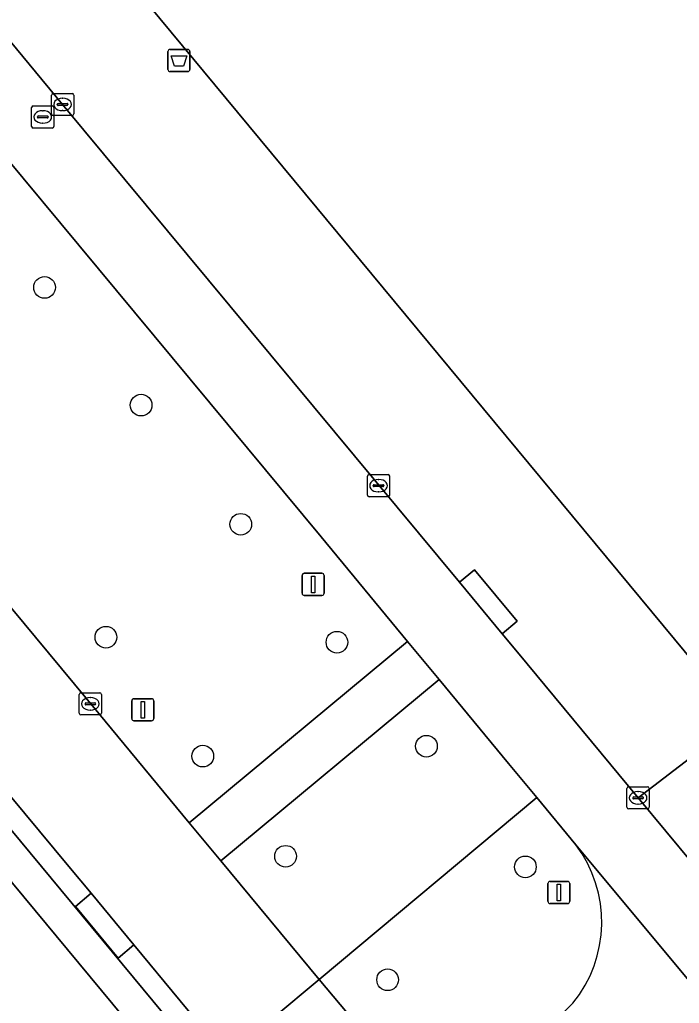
# Model space of a CAD drawing. Extents: x 159489 to 160304, y 383825 to 384531.
# Drawn here: x 159893.23 to 159922.97, y 384327.51 to 384371.88 of the extents above; entities that cross this region are included whole.
import ezdxf

# ---------------------------------------------------------------- set-up
doc = ezdxf.new("R2010")
doc.units = 0
for name, color, linetype in [('IMGEO_Afvalbak', 7, 'Continuous'), ('IMGEO_Berm_groen', 7, 'Continuous'), ('IMGEO_Berm_open', 7, 'Continuous'), ('IMGEO_Boom', 7, 'Continuous'), ('IMGEO_Fietspad_gesloten', 7, 'Continuous'), ('IMGEO_Fietspad_open', 7, 'Continuous'), ('IMGEO_Kolk', 7, 'Continuous'), ('IMGEO_Lichtmast', 7, 'Continuous'), ('IMGEO_Pand', 7, 'Continuous'), ('IMGEO_Rijbaan_lokaal_gesloten', 7, 'Continuous'), ('IMGEO_Rioolput', 7, 'Continuous'), ('IMGEO_Voetpad_open', 7, 'Continuous')]:
    doc.layers.add(name, color=color, linetype=linetype)

msp = doc.modelspace()

# ---------------------------------------------------------------- linework, layer by layer
at = {"layer": 'IMGEO_Afvalbak'}
for p, q in [((159900.018, 384370.535), (159900.808, 384370.535)), ((159900.808, 384370.535), (159900.018, 384370.535)), ((159899.918, 384369.635), (159899.918, 384370.435)), ((159899.918, 384370.435), (159899.918, 384369.635)), ((159900.908, 384370.435), (159900.908, 384369.635)), ((159900.908, 384369.635), (159900.908, 384370.435)), ((159900.808, 384369.535), (159900.018, 384369.535)), ((159900.018, 384369.535), (159900.808, 384369.535))]:
    msp.add_line(p, q, dxfattribs=at)
msp.add_lwpolyline([(159900.061, 384370.249), (159900.765, 384370.249), (159900.616, 384369.779), (159900.21, 384369.779), (159900.061, 384370.249)], dxfattribs=at)
for centre, start, end in [((159900.018, 384370.435), 90, 180), ((159900.018, 384370.435), 90, 180), ((159900.808, 384370.435), 0, 90), ((159900.808, 384370.435), 360, 90), ((159900.018, 384369.635), 180, 270), ((159900.018, 384369.635), 180, 270), ((159900.808, 384369.635), 270, 0), ((159900.808, 384369.635), 270, 0)]:
    msp.add_arc(centre, 0.1, start, end, dxfattribs=at)
at = {"layer": 'IMGEO_Berm_groen'}
msp.add_lwpolyline([(159881.633, 384378.871), (159880.152, 384380.653), (159880.029, 384380.802), (159870.313, 384372.515), (159870.522, 384372.263), (159871.985, 384370.498), (159896.795, 384340.583), (159900.873, 384335.644), (159910.716, 384343.831), (159906.826, 384348.547)], close=True, dxfattribs=at)
for points in [[(159918.3, 384334.666), (159916.545, 384336.786), (159906.735, 384328.591), (159908.62, 384326.331), (159909.01, 384325.864)], [(159916.048, 384325.428), (159918.173, 384327.51)]]:
    msp.add_lwpolyline(points, dxfattribs=at)
msp.add_arc((159913.66, 384331.169), 5.81, 320.9633, 37.0032, dxfattribs=at)
at = {"layer": 'IMGEO_Berm_open'}
msp.add_lwpolyline([(159902.554, 384325.099), (159898.376, 384330.144), (159897.677, 384329.55), (159895.754, 384331.882), (159896.451, 384332.478), (159895.444, 384333.674), (159867.815, 384366.97), (159866.308, 384368.786), (159865.6, 384368.202), (159900.178, 384326.478), (159943.767, 384273.88), (159945.915, 384271.283), (159946.636, 384271.865), (159907.571, 384319.041)], close=True, dxfattribs=at)
at = {"layer": 'IMGEO_Boom'}
for centre in [(159894.356, 384359.801), (159898.705, 384354.49), (159903.199, 384349.115), (159897.121, 384344.024), (159907.536, 384343.795), (159911.568, 384339.108), (159901.488, 384338.658), (159905.221, 384334.141), (159916.028, 384333.664), (159909.82, 384328.573)]:
    msp.add_circle(centre, 0.489, dxfattribs=at)
at = {"layer": 'IMGEO_Fietspad_gesloten'}
msp.add_lwpolyline([(159865.6, 384368.202), (159864.456, 384367.258), (159899.407, 384325.102), (159900.178, 384326.478)], close=True, dxfattribs=at)
at = {"layer": 'IMGEO_Fietspad_open'}
msp.add_lwpolyline([(159902.302, 384333.941), (159912.141, 384342.122), (159910.716, 384343.831), (159900.873, 384335.644)], close=True, dxfattribs=at)
at = {"layer": 'IMGEO_Kolk'}
for p, q in [((159894.667, 384367.626), (159894.667, 384368.478)), ((159894.742, 384368.552), (159895.594, 384368.552)), ((159895.155, 384368.332), (159895.18, 384368.332)), ((159895.668, 384368.478), (159895.668, 384367.626)), ((159894.926, 384368.046), (159894.926, 384368.058)), ((159895.364, 384368.009), (159894.966, 384368.009)), ((159894.969, 384368.095), (159895.367, 384368.095)), ((159895.41, 384368.058), (159895.41, 384368.046)), ((159895.594, 384367.552), (159894.742, 384367.552)), ((159895.178, 384367.772), (159895.153, 384367.772)), ((159908.91, 384350.432), (159908.91, 384351.284)), ((159908.985, 384351.358), (159909.837, 384351.358)), ((159909.398, 384351.138), (159909.423, 384351.138)), ((159909.911, 384351.284), (159909.911, 384350.432)), ((159909.169, 384350.852), (159909.169, 384350.864)), ((159909.607, 384350.815), (159909.209, 384350.815)), ((159909.212, 384350.901), (159909.61, 384350.901)), ((159909.421, 384350.578), (159909.396, 384350.578)), ((159909.653, 384350.864), (159909.653, 384350.852)), ((159909.837, 384350.358), (159908.985, 384350.358)), ((159895.919, 384340.593), (159895.919, 384341.445)), ((159895.994, 384341.519), (159896.846, 384341.519)), ((159896.407, 384341.299), (159896.432, 384341.299)), ((159896.92, 384341.445), (159896.92, 384340.593)), ((159896.178, 384341.013), (159896.178, 384341.025)), ((159896.616, 384340.976), (159896.218, 384340.976)), ((159896.221, 384341.062), (159896.619, 384341.062)), ((159896.662, 384341.025), (159896.662, 384341.013)), ((159896.846, 384340.519), (159895.994, 384340.519)), ((159896.43, 384340.739), (159896.405, 384340.739)), ((159920.684, 384337.279), (159921.536, 384337.279)), ((159920.609, 384336.353), (159920.609, 384337.205)), ((159920.911, 384336.822), (159921.309, 384336.822)), ((159921.097, 384337.059), (159921.122, 384337.059)), ((159921.61, 384337.205), (159921.61, 384336.353)), ((159920.868, 384336.773), (159920.868, 384336.785)), ((159921.306, 384336.736), (159920.908, 384336.736)), ((159921.12, 384336.499), (159921.095, 384336.499)), ((159921.352, 384336.785), (159921.352, 384336.773)), ((159921.536, 384336.279), (159920.684, 384336.279))]:
    msp.add_line(p, q, dxfattribs=at)
for points in [[(159894.667, 384367.626), (159894.667, 384368.478)], [(159894.742, 384368.552), (159895.594, 384368.552)], [(159895.668, 384368.478), (159895.668, 384367.626)], [(159895.594, 384367.552), (159894.742, 384367.552)], [(159908.91, 384350.432), (159908.91, 384351.284)], [(159908.985, 384351.358), (159909.837, 384351.358)], [(159909.911, 384351.284), (159909.911, 384350.432)], [(159909.837, 384350.358), (159908.985, 384350.358)], [(159895.919, 384340.593), (159895.919, 384341.445)], [(159895.994, 384341.519), (159896.846, 384341.519)], [(159896.92, 384341.445), (159896.92, 384340.593)], [(159896.846, 384340.519), (159895.994, 384340.519)], [(159920.684, 384337.279), (159921.536, 384337.279)], [(159920.609, 384336.353), (159920.609, 384337.205)], [(159921.61, 384337.205), (159921.61, 384336.353)], [(159921.536, 384336.279), (159920.684, 384336.279)]]:
    msp.add_lwpolyline(points, dxfattribs=at)
for centre, radius, start, end in [((159894.744, 384368.476), 0.0765, 91.552, 178.448), ((159894.744, 384368.476), 0.0765, 91.552, 178.448), ((159895.592, 384368.476), 0.0765, 1.552, 88.448), ((159895.592, 384368.476), 0.0765, 1.552, 88.448), ((159894.966, 384368.055), 0.0403, 85.8775, 175.7526), ((159894.963, 384368.045), 0.0366, 178.938, 274.7102), ((159895.367, 384368.052), 0.043, 264.8664, 352.4533), ((159895.371, 384368.057), 0.0386, 1.7309, 96.639), ((159894.744, 384367.628), 0.0765, 181.552, 268.448), ((159894.744, 384367.628), 0.0765, 181.552, 268.448), ((159895.592, 384367.628), 0.0765, 271.552, 358.448), ((159895.592, 384367.628), 0.0765, 271.552, 358.448), ((159908.987, 384351.282), 0.0765, 91.552, 178.448), ((159908.987, 384351.282), 0.0765, 91.552, 178.448), ((159909.835, 384351.282), 0.0765, 1.552, 88.448), ((159909.835, 384351.282), 0.0765, 1.552, 88.448), ((159909.209, 384350.861), 0.0403, 85.8775, 175.7526), ((159909.206, 384350.851), 0.0366, 178.938, 274.7102), ((159909.61, 384350.858), 0.043, 264.8664, 352.4533), ((159909.614, 384350.863), 0.0386, 1.7309, 96.639), ((159908.987, 384350.434), 0.0765, 181.552, 268.448), ((159908.987, 384350.434), 0.0765, 181.552, 268.448), ((159909.835, 384350.434), 0.0765, 271.552, 358.448), ((159909.835, 384350.434), 0.0765, 271.552, 358.448), ((159895.996, 384341.443), 0.0765, 91.552, 178.448), ((159895.996, 384341.443), 0.0765, 91.552, 178.448), ((159896.844, 384341.443), 0.0765, 1.552, 88.448), ((159896.844, 384341.443), 0.0765, 1.552, 88.448), ((159896.218, 384341.022), 0.0403, 85.8775, 175.7526), ((159896.215, 384341.012), 0.0366, 178.938, 274.7102), ((159896.619, 384341.019), 0.043, 264.8664, 352.4533), ((159896.623, 384341.024), 0.0386, 1.7309, 96.639), ((159895.996, 384340.595), 0.0765, 181.552, 268.448), ((159895.996, 384340.595), 0.0765, 181.552, 268.448), ((159896.844, 384340.595), 0.0765, 271.552, 358.448), ((159896.844, 384340.595), 0.0765, 271.552, 358.448), ((159920.686, 384337.203), 0.0765, 91.552, 178.448), ((159920.686, 384337.203), 0.0765, 91.552, 178.448), ((159921.534, 384337.203), 0.0765, 1.552, 88.448), ((159921.534, 384337.203), 0.0765, 1.552, 88.448), ((159920.908, 384336.782), 0.0403, 85.8775, 175.7526), ((159921.313, 384336.784), 0.0386, 1.7309, 96.639), ((159920.686, 384336.355), 0.0765, 181.552, 268.448), ((159920.686, 384336.355), 0.0765, 181.552, 268.448), ((159920.905, 384336.772), 0.0366, 178.938, 274.7102), ((159921.309, 384336.779), 0.043, 264.8664, 352.4533), ((159921.534, 384336.355), 0.0765, 271.552, 358.448), ((159921.534, 384336.355), 0.0765, 271.552, 358.448)]:
    msp.add_arc(centre, radius, start, end, dxfattribs=at)
for centre, major_axis, ratio, start_param, end_param in [((159895.154, 384368.052), (-0.387, 0.002), 0.722429, 4.712389, 7.853982), ((159895.179, 384368.052), (-0.39, 0.002), 0.717154, 1.570796, 4.712389), ((159909.397, 384350.858), (-0.387, 0.002), 0.722429, 4.712389, 7.853982), ((159909.422, 384350.858), (-0.39, 0.002), 0.717154, 1.570796, 4.712389), ((159896.406, 384341.019), (-0.387, 0.002), 0.722429, 4.712389, 7.853982), ((159896.431, 384341.019), (-0.39, 0.002), 0.717154, 1.570796, 4.712389), ((159921.096, 384336.779), (-0.387, 0.002), 0.722429, 4.712389, 7.853982), ((159921.121, 384336.779), (-0.39, 0.002), 0.717154, 1.570796, 4.712389)]:
    msp.add_ellipse(centre, major_axis=major_axis, ratio=ratio, start_param=start_param, end_param=end_param, dxfattribs=at)
at = {"layer": 'IMGEO_Lichtmast'}
for p, q in [((159905.962, 384346.004), (159905.962, 384346.804)), ((159905.962, 384346.804), (159905.962, 384346.004)), ((159906.062, 384346.904), (159906.852, 384346.904)), ((159906.852, 384346.904), (159906.062, 384346.904)), ((159906.952, 384346.804), (159906.952, 384346.004)), ((159906.952, 384346.004), (159906.952, 384346.804)), ((159906.852, 384345.904), (159906.062, 384345.904)), ((159906.062, 384345.904), (159906.852, 384345.904)), ((159898.386, 384341.251), (159899.176, 384341.251)), ((159899.176, 384341.251), (159898.386, 384341.251)), ((159898.286, 384340.351), (159898.286, 384341.151)), ((159898.286, 384341.151), (159898.286, 384340.351)), ((159899.276, 384341.151), (159899.276, 384340.351)), ((159899.276, 384340.351), (159899.276, 384341.151)), ((159899.176, 384340.251), (159898.386, 384340.251)), ((159898.386, 384340.251), (159899.176, 384340.251)), ((159917.042, 384332.111), (159917.042, 384332.911)), ((159917.042, 384332.911), (159917.042, 384332.111)), ((159917.142, 384333.011), (159917.932, 384333.011)), ((159917.932, 384333.011), (159917.142, 384333.011)), ((159918.032, 384332.911), (159918.032, 384332.111)), ((159918.032, 384332.111), (159918.032, 384332.911)), ((159917.932, 384332.011), (159917.142, 384332.011)), ((159917.142, 384332.011), (159917.932, 384332.011))]:
    msp.add_line(p, q, dxfattribs=at)
for points in [[(159906.382, 384346.779), (159906.532, 384346.779), (159906.532, 384346.029), (159906.382, 384346.029), (159906.382, 384346.779)], [(159898.706, 384341.126), (159898.856, 384341.126), (159898.856, 384340.376), (159898.706, 384340.376), (159898.706, 384341.126)], [(159917.462, 384332.886), (159917.612, 384332.886), (159917.612, 384332.136), (159917.462, 384332.136), (159917.462, 384332.886)]]:
    msp.add_lwpolyline(points, dxfattribs=at)
for centre, start, end in [((159906.062, 384346.804), 90, 180), ((159906.062, 384346.804), 90, 180), ((159906.852, 384346.804), 0, 90), ((159906.852, 384346.804), 360, 90), ((159906.062, 384346.004), 180, 270), ((159906.062, 384346.004), 180, 270), ((159906.852, 384346.004), 270, 0), ((159906.852, 384346.004), 270, 0), ((159898.386, 384341.151), 90, 180), ((159898.386, 384341.151), 90, 180), ((159899.176, 384341.151), 0, 90), ((159899.176, 384341.151), 360, 90), ((159898.386, 384340.351), 180, 270), ((159898.386, 384340.351), 180, 270), ((159899.176, 384340.351), 270, 0), ((159899.176, 384340.351), 270, 0), ((159917.142, 384332.911), 90, 180), ((159917.142, 384332.911), 90, 180), ((159917.932, 384332.911), 0, 90), ((159917.932, 384332.911), 360, 90), ((159917.142, 384332.111), 180, 270), ((159917.142, 384332.111), 180, 270), ((159917.932, 384332.111), 270, 0), ((159917.932, 384332.111), 270, 0)]:
    msp.add_arc(centre, 0.1, start, end, dxfattribs=at)
at = {"layer": 'IMGEO_Pand'}
msp.add_lwpolyline([(159892.987, 384379.864), (159925.735, 384340.33)], dxfattribs=at)
at = {"layer": 'IMGEO_Rijbaan_lokaal_gesloten'}
for points in [[(159923.606, 384333.776), (159921.11, 384336.779), (159915.672, 384343.348), (159914.984, 384344.176), (159913.052, 384346.504), (159895.168, 384368.052), (159886.419, 384378.641), (159884.396, 384381.053), (159884.326, 384381.141), (159881.633, 384378.871), (159906.826, 384348.547), (159910.716, 384343.831), (159912.141, 384342.122), (159915.27, 384338.331), (159916.545, 384336.786), (159918.3, 384334.666), (159933.445, 384316.469), (159960.793, 384283.511)], [(159933.445, 384316.469), (159918.3, 384334.666)], [(159909.01, 384325.864), (159908.62, 384326.331), (159906.735, 384328.591), (159902.554, 384325.099), (159907.571, 384319.041), (159946.636, 384271.865), (159949.175, 384268.808), (159952.321, 384264.949)], [(159918.173, 384327.51), (159916.048, 384325.428)]]:
    msp.add_lwpolyline(points, dxfattribs=at)
msp.add_lwpolyline([(159871.985, 384370.498), (159867.815, 384366.97), (159895.444, 384333.674), (159896.451, 384332.478), (159898.376, 384330.144), (159902.554, 384325.099), (159906.735, 384328.591), (159902.302, 384333.941), (159900.873, 384335.644), (159896.795, 384340.583)], close=True, dxfattribs=at)
msp.add_arc((159913.66, 384331.169), 5.81, 320.9633, 37.0032, dxfattribs=at)
at = {"layer": 'IMGEO_Rioolput'}
for p, q in [((159893.772, 384367.062), (159893.772, 384367.914)), ((159893.847, 384367.988), (159894.699, 384367.988)), ((159894.773, 384367.914), (159894.773, 384367.062)), ((159894.031, 384367.482), (159894.031, 384367.494)), ((159894.469, 384367.445), (159894.071, 384367.445)), ((159894.074, 384367.531), (159894.472, 384367.531)), ((159894.26, 384367.768), (159894.285, 384367.768)), ((159894.515, 384367.494), (159894.515, 384367.482)), ((159894.699, 384366.988), (159893.847, 384366.988)), ((159894.283, 384367.208), (159894.258, 384367.208))]:
    msp.add_line(p, q, dxfattribs=at)
for points in [[(159893.772, 384367.062), (159893.772, 384367.914)], [(159893.847, 384367.988), (159894.699, 384367.988)], [(159894.773, 384367.914), (159894.773, 384367.062)], [(159894.699, 384366.988), (159893.847, 384366.988)]]:
    msp.add_lwpolyline(points, dxfattribs=at)
for centre, radius, start, end in [((159893.849, 384367.912), 0.0765, 91.552, 178.448), ((159893.849, 384367.912), 0.0765, 91.552, 178.448), ((159894.697, 384367.912), 0.0765, 1.552, 88.448), ((159894.697, 384367.912), 0.0765, 1.552, 88.448), ((159894.071, 384367.491), 0.0403, 85.8775, 175.7526), ((159894.068, 384367.481), 0.0366, 178.938, 274.7102), ((159894.472, 384367.488), 0.043, 264.8664, 352.4533), ((159894.476, 384367.493), 0.0386, 1.7309, 96.639), ((159893.849, 384367.064), 0.0765, 181.552, 268.448), ((159893.849, 384367.064), 0.0765, 181.552, 268.448), ((159894.697, 384367.064), 0.0765, 271.552, 358.448), ((159894.697, 384367.064), 0.0765, 271.552, 358.448)]:
    msp.add_arc(centre, radius, start, end, dxfattribs=at)
for centre, major_axis, ratio, start_param, end_param in [((159894.259, 384367.488), (-0.387, 0.002), 0.722429, 4.712389, 7.853982), ((159894.284, 384367.488), (-0.39, 0.002), 0.717154, 1.570796, 4.712389)]:
    msp.add_ellipse(centre, major_axis=major_axis, ratio=ratio, start_param=start_param, end_param=end_param, dxfattribs=at)
at = {"layer": 'IMGEO_Voetpad_open'}
for points in [[(159886.419, 384378.641), (159895.168, 384368.052), (159913.052, 384346.504), (159913.738, 384347.058), (159915.661, 384344.744), (159914.984, 384344.176), (159915.672, 384343.348), (159921.11, 384336.779), (159925.735, 384340.33), (159892.987, 384379.864)], [(159925.735, 384340.33), (159921.11, 384336.779), (159923.606, 384333.776)]]:
    msp.add_lwpolyline(points, dxfattribs=at)
for points in [[(159864.456, 384367.258), (159861.086, 384371.322), (159859.153, 384369.778), (159857.652, 384367.078), (159844.3, 384342.22), (159841.931, 384337.791), (159835.182, 384325.402), (159832.003, 384319.565), (159832.587, 384319.403), (159833.11, 384319.258), (159835.164, 384318.796), (159888.716, 384306.025), (159896.215, 384319.406), (159898.288, 384323.105), (159899.407, 384325.102)], [(159913.738, 384347.058), (159913.052, 384346.504), (159914.984, 384344.176), (159915.661, 384344.744)], [(159916.545, 384336.786), (159915.27, 384338.331), (159912.141, 384342.122), (159902.302, 384333.941), (159906.735, 384328.591)], [(159896.451, 384332.478), (159895.754, 384331.882), (159897.677, 384329.55), (159898.376, 384330.144)]]:
    msp.add_lwpolyline(points, close=True, dxfattribs=at)

doc.saveas('drawing.dxf')
